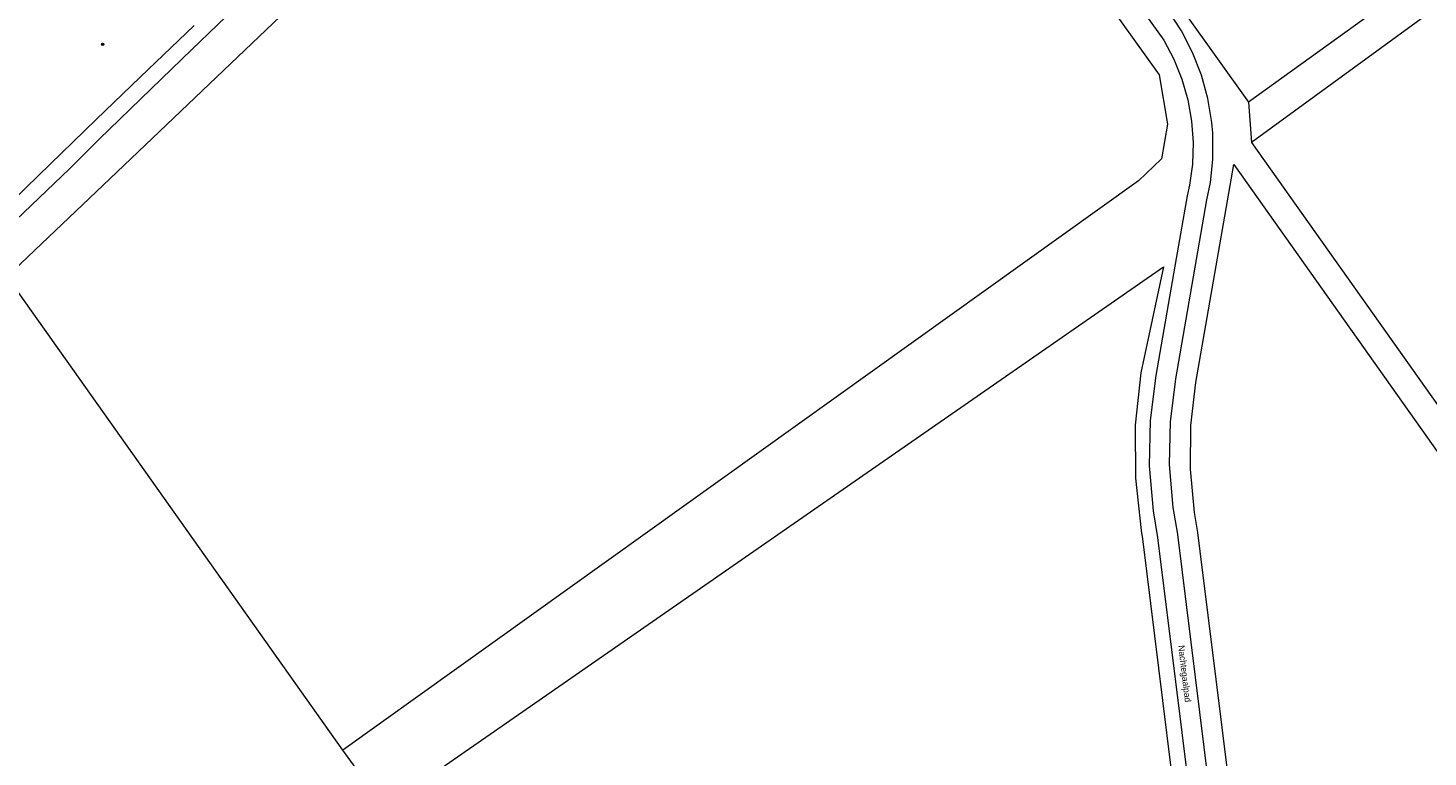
# Model space of a CAD drawing. Header units: metres. Extents: x 138165 to 154469, y 480134 to 494189.
# Tile 353 of 656: x 149433 to 149708, y 482885 to 483028. Entities that reach past the tile are written whole.
import ezdxf

# ---------------------------------------------------------------- set-up
doc = ezdxf.new("R2010")
doc.units = ezdxf.units.M
doc.header["$LTSCALE"] = 0.001
doc.header["$MEASUREMENT"] = 0
for name, color, linetype, lineweight in [('TOP-L-topo objecten punt', 7, 'Continuous', 0), ('TOP-L-topo objecten vlak', 7, 'Continuous', 0), ('TOP-T-topo huisnummering naamgeving', 7, 'Continuous', 0)]:
    doc.layers.add(name, color=color, linetype=linetype, lineweight=lineweight)
doc.styles.add('Style-INTL_ISO', font='INTL_ISO.shx')

# ---------------------------------------------------------------- blocks, each defined once
blk = doc.blocks.new('24')
at = {"layer": 'TOP-L-topo objecten punt', "color": 7, "linetype": 'Continuous', "lineweight": 0}
for radius in [0.025, 0.0182, 0.0115, 0.005]:
    blk.add_circle((0, 0), radius, dxfattribs=at)

msp = doc.modelspace()

# ---------------------------------------------------------------- linework, layer by layer
at = {"layer": 'TOP-L-topo objecten vlak', "flags": 128}
for points in [[(149628.49, 483075.23), (149691.57, 483126.98), (149707.66, 483114.48), (149713.09, 483112.36), (149737.55, 483113.94), (149743.06, 483112.44), (149754.51, 483105.4), (149770.35, 483084.28), (149672.46, 483013.72)], [(149428.59, 482979.47), (149450.11, 483000), (149536.77, 483082.66), (149570.68, 483110.71), (149582.98, 483094.88), (149589.25, 483093.31), (149598.32, 483098.12), (149654.89, 483019.11), (149656.54, 483009.41), (149655.36, 483002.62), (149650.87, 482998.26), (149494.5, 482886.43)], [(149617.01, 483079.98), (149655.8, 483025.91), (149657.79, 483022.18), (149659.38, 483018.26), (149660.55, 483014.2), (149661.28, 483010.04), (149661.58, 483005.82), (149661.44, 483001.59), (149660.86, 482997.41), (149660.4, 482995.36), (149660.4, 482995.35), (149660.4, 482995.34), (149658.25, 482983.01), (149654.25, 482960.07), (149654.25, 482960.07), (149654.25, 482960.05), (149653.14, 482951.23), (149652.96, 482942.33), (149653.71, 482933.46), (149654.6, 482928.22), (149654.6, 482928.2), (149664.12, 482851.61)], [(149628.49, 483075.23), (149672.46, 483013.72)], [(149718.48, 483037.41), (149717.74, 483038.43), (149673.07, 483005.82)], [(149428.84, 482989.17), (149440.79, 483000.68), (149446.61, 483006.39), (149456.86, 483016.37), (149464.88, 483024.11), (149473.21, 483032.12)], [(149668.08, 482852.12), (149658.55, 482928.84), (149658.55, 482928.86), (149657.65, 482934.14), (149656.95, 482942.55), (149657.12, 482950.99), (149658.18, 482959.35), (149658.19, 482959.37), (149664.3, 482994.55), (149664.97, 482997.94), (149665.45, 483002.51), (149665.45, 483007.1), (149665.44, 483007.31), (149665.42, 483007.67), (149665.24, 483009.75), (149664.46, 483014.46), (149663.2, 483019.07), (149661.46, 483023.52), (149659.26, 483027.77), (149656.64, 483031.76)], [(149465.32, 483028.83), (149454.7, 483018.65), (149446.09, 483010.34), (149434.75, 482999.32), (149426.73, 482991.64)], [(149672.46, 483013.72), (149673.07, 483005.82)], [(149673.07, 483005.82), (149782.98, 482850.72), (149791.68, 482838.46), (149815.13, 482805.37)], [(149668.26, 482794.94), (149670.52, 482804.93), (149672.7, 482820.74), (149673.21, 482836.7), (149672.05, 482852.61), (149662.53, 482929.23), (149661.86, 482933.15), (149661.05, 482941.66), (149661.14, 482950.2), (149662.13, 482958.69), (149669.56, 483001.49), (149808.23, 482805.83), (149637.3, 482686.48), (149636.08, 482688.2), (149640.91, 482695.92), (149644.79, 482703.71), (149648.19, 482712.67), (149650.63, 482721.94), (149668.26, 482794.94)], [(149494.5, 482886.43), (149428.59, 482979.47)], [(149502.71, 482875.18), (149655.74, 482981.38), (149651.29, 482960.57), (149650.22, 482950.26), (149650.24, 482939.9), (149651.34, 482929.59), (149651.61, 482927.94), (149661.14, 482851.23), (149662.23, 482836.53), (149661.78, 482821.79), (149659.79, 482807.19), (149657.46, 482797.02), (149640.99, 482727.57), (149639.32, 482720.01), (149636.86, 482712.66), (149633.65, 482705.61), (149631.96, 482702.54), (149629.09, 482697.99), (149559.23, 482795.93)], [(149502.71, 482875.18), (149494.5, 482886.43)]]:
    msp.add_lwpolyline(points, dxfattribs=at)

# ---------------------------------------------------------------- block references
at = {"layer": 'TOP-L-topo objecten punt', "xscale": 10, "yscale": 10, "zscale": 10}
msp.add_blockref('24', (149447.33, 483025.11), dxfattribs=at)

# ---------------------------------------------------------------- texts
at = {"layer": 'TOP-T-topo huisnummering naamgeving', "style": 'Style-INTL_ISO'}
msp.add_text('Nachtegaalpad', height=1.25, rotation=276.8, dxfattribs=at).set_placement((149658.64, 482906.98))

doc.saveas('drawing.dxf')
